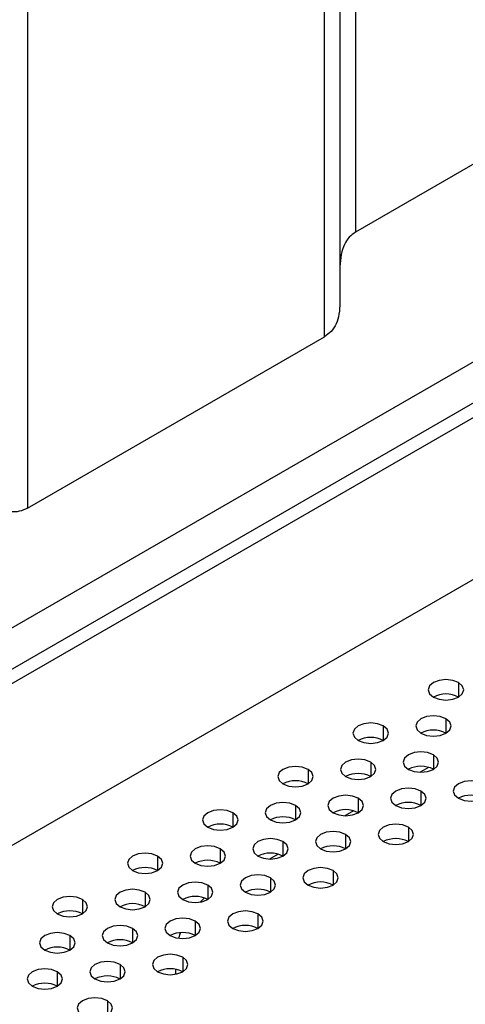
# Model space of a CAD drawing. Header units: millimetres. Extents: x 0 to 1118, y 0 to 864.
# Tile 297 of 304: x 1020 to 1024, y 694 to 703. Entities that reach past the tile are written whole.
import ezdxf

# ---------------------------------------------------------------- set-up
doc = ezdxf.new("R2010")
doc.units = ezdxf.units.MM

msp = doc.modelspace()

# ---------------------------------------------------------------- linework, layer by layer
at = {"color": 7, "linetype": 'Continuous', "lineweight": 25}
for p, q in [((1019.9572, 717.1083), (1019.9572, 698.2326)), ((1022.8951, 716.7891), (1022.8951, 700.1677)), ((1037.8426, 709.3741), (1023.0416, 700.8296)), ((1000.0472, 685.3099), (1032.6655, 704.1401)), ((1000.0472, 685.1738), (1032.7834, 704.072)), ((1033.0191, 702.6839), (1006.2258, 687.2165)), ((1019.9572, 698.2326), (1022.7487, 699.8441)), ((1023.7284, 695.7936), (1023.6476, 695.747)), ((1023.0213, 695.3854), (1022.9405, 695.3388)), ((1022.3142, 694.9772), (1022.2334, 694.9306)), ((1021.5796, 694.5259), (1021.6208, 694.5647)), ((1021.3531, 693.8485), (1021.3531, 693.8921))]:
    msp.add_line(p, q, dxfattribs=at)
at = {"color": 8, "linetype": 'Continuous', "lineweight": 25}
for p, q in [((1022.7487, 699.8441), (1022.7487, 716.7901)), ((1023.0416, 716.7933), (1023.0416, 700.8296)), ((1000.0472, 685.6968), (1037.7794, 707.4791)), ((1024.0093, 696.5915), (1024.0093, 696.4554)), ((1023.8915, 696.2513), (1023.8915, 696.1152)), ((1023.3022, 696.1833), (1023.3022, 696.0472)), ((1023.7736, 695.9111), (1023.7736, 695.775)), ((1023.1844, 695.8431), (1023.1844, 695.707)), ((1022.5951, 695.775), (1022.5951, 695.639)), ((1023.6558, 695.5709), (1023.6558, 695.4349)), ((1023.0665, 695.5029), (1023.0665, 695.3668)), ((1021.888, 695.3668), (1021.888, 695.2308)), ((1022.4773, 695.4349), (1022.4773, 695.2988)), ((1023.5379, 695.2308), (1023.5379, 695.0947)), ((1022.3594, 695.0947), (1022.3594, 694.9586)), ((1022.9487, 695.1627), (1022.9487, 695.0267)), ((1021.7702, 695.0267), (1021.7702, 694.8906)), ((1021.1809, 694.9586), (1021.1809, 694.8226)), ((1022.8308, 694.8226), (1022.8308, 694.6865)), ((1022.2416, 694.7545), (1022.2416, 694.6185)), ((1021.0631, 694.6185), (1021.0631, 694.4824)), ((1021.6523, 694.6865), (1021.6523, 694.5504)), ((1020.4738, 694.5504), (1020.4738, 694.4144)), ((1021.5345, 694.3463), (1021.5345, 694.2103)), ((1022.1237, 694.4144), (1022.1237, 694.2783)), ((1020.9452, 694.2783), (1020.9452, 694.1422)), ((1020.356, 694.2103), (1020.356, 694.0742)), ((1021.4166, 694.0062), (1021.4166, 693.8701)), ((1020.2381, 693.8701), (1020.2381, 693.734)), ((1020.8274, 693.9381), (1020.8274, 693.8021)), ((1020.7095, 693.598), (1020.7095, 693.4619))]:
    msp.add_line(p, q, dxfattribs=at)
at = {"color": 7, "linetype": 'Continuous', "lineweight": 25, "flags": 128}
for points in [[(1024.0093, 696.5915), (1023.9553, 696.6123), (1023.8915, 696.6196), (1023.8277, 696.6123), (1023.7736, 696.5915), (1023.7375, 696.5602), (1023.7248, 696.5234), (1023.7375, 696.4866), (1023.7736, 696.4554)], [(1023.7736, 696.4554), (1023.8277, 696.4345), (1023.8915, 696.4272), (1023.9553, 696.4345), (1024.0093, 696.4554), (1024.0455, 696.4866), (1024.0582, 696.5234), (1024.0455, 696.5602), (1024.0093, 696.5915)], [(1023.8915, 696.2513), (1023.8374, 696.2721), (1023.7736, 696.2795), (1023.7099, 696.2721), (1023.6558, 696.2513), (1023.6197, 696.2201), (1023.607, 696.1833), (1023.6197, 696.1464), (1023.6558, 696.1152)], [(1023.3022, 696.1833), (1023.2482, 696.2041), (1023.1844, 696.2114), (1023.1206, 696.2041), (1023.0665, 696.1833), (1023.0304, 696.152), (1023.0177, 696.1152), (1023.0304, 696.0784), (1023.0665, 696.0472)], [(1023.6558, 696.1152), (1023.7099, 696.0944), (1023.7736, 696.087), (1023.8374, 696.0944), (1023.8915, 696.1152), (1023.9276, 696.1464), (1023.9403, 696.1833), (1023.9276, 696.2201), (1023.8915, 696.2513)], [(1023.0665, 696.0472), (1023.1206, 696.0263), (1023.1844, 696.019), (1023.2482, 696.0263), (1023.3022, 696.0472), (1023.3384, 696.0784), (1023.351, 696.1152), (1023.3384, 696.152), (1023.3022, 696.1833)], [(1023.7736, 695.9111), (1023.7196, 695.932), (1023.6558, 695.9393), (1023.592, 695.932), (1023.5379, 695.9111), (1023.5018, 695.8799), (1023.4891, 695.8431), (1023.5018, 695.8063), (1023.5379, 695.775)], [(1023.5379, 695.775), (1023.592, 695.7542), (1023.6558, 695.7469), (1023.7196, 695.7542), (1023.7736, 695.775), (1023.8098, 695.8063), (1023.8225, 695.8431), (1023.8098, 695.8799), (1023.7736, 695.9111)], [(1023.1844, 695.8431), (1023.1303, 695.8639), (1023.0665, 695.8713), (1023.0028, 695.8639), (1022.9487, 695.8431), (1022.9126, 695.8119), (1022.8999, 695.775), (1022.9126, 695.7382), (1022.9487, 695.707)], [(1022.9487, 695.707), (1023.0028, 695.6862), (1023.0665, 695.6788), (1023.1303, 695.6862), (1023.1844, 695.707), (1023.2205, 695.7382), (1023.2332, 695.775), (1023.2205, 695.8119), (1023.1844, 695.8431)], [(1022.5951, 695.775), (1022.5411, 695.7959), (1022.4773, 695.8032), (1022.4135, 695.7959), (1022.3594, 695.775), (1022.3233, 695.7438), (1022.3106, 695.707), (1022.3233, 695.6702), (1022.3594, 695.639)], [(1022.3594, 695.639), (1022.4135, 695.6181), (1022.4773, 695.6108), (1022.5411, 695.6181), (1022.5951, 695.639), (1022.6313, 695.6702), (1022.6439, 695.707), (1022.6313, 695.7438), (1022.5951, 695.775)], [(1024.245, 695.639), (1024.191, 695.6598), (1024.1272, 695.6672), (1024.0634, 695.6598), (1024.0093, 695.639), (1023.9732, 695.6078), (1023.9605, 695.5709), (1023.9732, 695.5341), (1024.0093, 695.5029)], [(1024.0093, 695.5029), (1024.0634, 695.4821), (1024.1272, 695.4747), (1024.191, 695.4821), (1024.245, 695.5029), (1024.2812, 695.5341), (1024.2939, 695.5709), (1024.2812, 695.6078), (1024.245, 695.639)], [(1023.6558, 695.5709), (1023.6017, 695.5918), (1023.5379, 695.5991), (1023.4742, 695.5918), (1023.4201, 695.5709), (1023.384, 695.5397), (1023.3713, 695.5029), (1023.384, 695.4661), (1023.4201, 695.4349)], [(1023.4201, 695.4349), (1023.4742, 695.414), (1023.5379, 695.4067), (1023.6017, 695.414), (1023.6558, 695.4349), (1023.6919, 695.4661), (1023.7046, 695.5029), (1023.6919, 695.5397), (1023.6558, 695.5709)], [(1022.4773, 695.4349), (1022.4232, 695.4557), (1022.3594, 695.4631), (1022.2956, 695.4557), (1022.2416, 695.4349), (1022.2054, 695.4037), (1022.1928, 695.3668), (1022.2054, 695.33), (1022.2416, 695.2988)], [(1023.0665, 695.5029), (1023.0125, 695.5238), (1022.9487, 695.5311), (1022.8849, 695.5238), (1022.8308, 695.5029), (1022.7947, 695.4717), (1022.782, 695.4349), (1022.7947, 695.3981), (1022.8308, 695.3668)], [(1022.8308, 695.3668), (1022.8849, 695.346), (1022.9487, 695.3387), (1023.0125, 695.346), (1023.0665, 695.3668), (1023.1027, 695.3981), (1023.1153, 695.4349), (1023.1027, 695.4717), (1023.0665, 695.5029)], [(1021.888, 695.3668), (1021.8339, 695.3877), (1021.7702, 695.395), (1021.7064, 695.3877), (1021.6523, 695.3668), (1021.6162, 695.3356), (1021.6035, 695.2988), (1021.6162, 695.262), (1021.6523, 695.2308)], [(1021.6523, 695.2308), (1021.7064, 695.2099), (1021.7702, 695.2026), (1021.8339, 695.2099), (1021.888, 695.2308), (1021.9241, 695.262), (1021.9368, 695.2988), (1021.9241, 695.3356), (1021.888, 695.3668)], [(1022.2416, 695.2988), (1022.2956, 695.278), (1022.3594, 695.2706), (1022.4232, 695.278), (1022.4773, 695.2988), (1022.5134, 695.33), (1022.5261, 695.3668), (1022.5134, 695.4037), (1022.4773, 695.4349)], [(1022.9487, 695.1627), (1022.8946, 695.1836), (1022.8308, 695.1909), (1022.767, 695.1836), (1022.713, 695.1627), (1022.6768, 695.1315), (1022.6642, 695.0947), (1022.6768, 695.0579), (1022.713, 695.0267)], [(1023.5379, 695.2308), (1023.4839, 695.2516), (1023.4201, 695.259), (1023.3563, 695.2516), (1023.3022, 695.2308), (1023.2661, 695.1996), (1023.2534, 695.1627), (1023.2661, 695.1259), (1023.3022, 695.0947)], [(1023.3022, 695.0947), (1023.3563, 695.0739), (1023.4201, 695.0665), (1023.4839, 695.0739), (1023.5379, 695.0947), (1023.5741, 695.1259), (1023.5868, 695.1627), (1023.5741, 695.1996), (1023.5379, 695.2308)], [(1022.3594, 695.0947), (1022.3054, 695.1156), (1022.2416, 695.1229), (1022.1778, 695.1156), (1022.1237, 695.0947), (1022.0876, 695.0635), (1022.0749, 695.0267), (1022.0876, 694.9899), (1022.1237, 694.9586)], [(1022.1237, 694.9586), (1022.1778, 694.9378), (1022.2416, 694.9305), (1022.3054, 694.9378), (1022.3594, 694.9586), (1022.3956, 694.9899), (1022.4082, 695.0267), (1022.3956, 695.0635), (1022.3594, 695.0947)], [(1022.713, 695.0267), (1022.767, 695.0058), (1022.8308, 694.9985), (1022.8946, 695.0058), (1022.9487, 695.0267), (1022.9848, 695.0579), (1022.9975, 695.0947), (1022.9848, 695.1315), (1022.9487, 695.1627)], [(1021.1809, 694.9586), (1021.1268, 694.9795), (1021.0631, 694.9868), (1020.9993, 694.9795), (1020.9452, 694.9586), (1020.9091, 694.9274), (1020.8964, 694.8906), (1020.9091, 694.8538), (1020.9452, 694.8226)], [(1021.7702, 695.0267), (1021.7161, 695.0475), (1021.6523, 695.0549), (1021.5885, 695.0475), (1021.5345, 695.0267), (1021.4983, 694.9955), (1021.4857, 694.9586), (1021.4983, 694.9218), (1021.5345, 694.8906)], [(1021.5345, 694.8906), (1021.5885, 694.8698), (1021.6523, 694.8624), (1021.7161, 694.8698), (1021.7702, 694.8906), (1021.8063, 694.9218), (1021.819, 694.9586), (1021.8063, 694.9955), (1021.7702, 695.0267)], [(1020.9452, 694.8226), (1020.9993, 694.8017), (1021.0631, 694.7944), (1021.1268, 694.8017), (1021.1809, 694.8226), (1021.217, 694.8538), (1021.2297, 694.8906), (1021.217, 694.9274), (1021.1809, 694.9586)], [(1022.8308, 694.8226), (1022.7768, 694.8434), (1022.713, 694.8508), (1022.6492, 694.8434), (1022.5951, 694.8226), (1022.559, 694.7914), (1022.5463, 694.7545), (1022.559, 694.7177), (1022.5951, 694.6865)], [(1022.5951, 694.6865), (1022.6492, 694.6656), (1022.713, 694.6583), (1022.7768, 694.6656), (1022.8308, 694.6865), (1022.867, 694.7177), (1022.8796, 694.7545), (1022.867, 694.7914), (1022.8308, 694.8226)], [(1021.6523, 694.6865), (1021.5982, 694.7074), (1021.5345, 694.7147), (1021.4707, 694.7074), (1021.4166, 694.6865), (1021.3805, 694.6553), (1021.3678, 694.6185), (1021.3805, 694.5817), (1021.4166, 694.5504)], [(1022.2416, 694.7545), (1022.1875, 694.7754), (1022.1237, 694.7827), (1022.0599, 694.7754), (1022.0059, 694.7545), (1021.9697, 694.7233), (1021.9571, 694.6865), (1021.9697, 694.6497), (1022.0059, 694.6185)], [(1022.0059, 694.6185), (1022.0599, 694.5976), (1022.1237, 694.5903), (1022.1875, 694.5976), (1022.2416, 694.6185), (1022.2777, 694.6497), (1022.2904, 694.6865), (1022.2777, 694.7233), (1022.2416, 694.7545)], [(1021.0631, 694.6185), (1021.009, 694.6393), (1020.9452, 694.6467), (1020.8814, 694.6393), (1020.8274, 694.6185), (1020.7912, 694.5873), (1020.7785, 694.5504), (1020.7912, 694.5136), (1020.8274, 694.4824)], [(1020.8274, 694.4824), (1020.8814, 694.4615), (1020.9452, 694.4542), (1021.009, 694.4615), (1021.0631, 694.4824), (1021.0992, 694.5136), (1021.1119, 694.5504), (1021.0992, 694.5873), (1021.0631, 694.6185)], [(1021.4166, 694.5504), (1021.4707, 694.5296), (1021.5345, 694.5223), (1021.5982, 694.5296), (1021.6523, 694.5504), (1021.6884, 694.5817), (1021.7011, 694.6185), (1021.6884, 694.6553), (1021.6523, 694.6865)], [(1020.4738, 694.5504), (1020.4197, 694.5713), (1020.356, 694.5786), (1020.2922, 694.5713), (1020.2381, 694.5504), (1020.202, 694.5192), (1020.1893, 694.4824), (1020.202, 694.4456), (1020.2381, 694.4144)], [(1020.2381, 694.4144), (1020.2922, 694.3935), (1020.356, 694.3862), (1020.4197, 694.3935), (1020.4738, 694.4144), (1020.5099, 694.4456), (1020.5226, 694.4824), (1020.5099, 694.5192), (1020.4738, 694.5504)], [(1022.1237, 694.4144), (1022.0697, 694.4352), (1022.0059, 694.4426), (1021.9421, 694.4352), (1021.888, 694.4144), (1021.8519, 694.3832), (1021.8392, 694.3463), (1021.8519, 694.3095), (1021.888, 694.2783)], [(1021.5345, 694.3463), (1021.4804, 694.3672), (1021.4166, 694.3745), (1021.3528, 694.3672), (1021.2988, 694.3463), (1021.2626, 694.3151), (1021.2499, 694.2783), (1021.2626, 694.2415), (1021.2988, 694.2103)], [(1021.2988, 694.2103), (1021.3528, 694.1894), (1021.4166, 694.1821), (1021.4804, 694.1894), (1021.5345, 694.2103), (1021.5706, 694.2415), (1021.5833, 694.2783), (1021.5706, 694.3151), (1021.5345, 694.3463)], [(1021.888, 694.2783), (1021.9421, 694.2574), (1022.0059, 694.2501), (1022.0697, 694.2574), (1022.1237, 694.2783), (1022.1599, 694.3095), (1022.1725, 694.3463), (1022.1599, 694.3832), (1022.1237, 694.4144)], [(1020.9452, 694.2783), (1020.8911, 694.2992), (1020.8274, 694.3065), (1020.7636, 694.2992), (1020.7095, 694.2783), (1020.6734, 694.2471), (1020.6607, 694.2103), (1020.6734, 694.1734), (1020.7095, 694.1422)], [(1020.7095, 694.1422), (1020.7636, 694.1214), (1020.8274, 694.1141), (1020.8911, 694.1214), (1020.9452, 694.1422), (1020.9813, 694.1734), (1020.994, 694.2103), (1020.9813, 694.2471), (1020.9452, 694.2783)], [(1020.356, 694.2103), (1020.3019, 694.2311), (1020.2381, 694.2384), (1020.1743, 694.2311), (1020.1203, 694.2103), (1020.0841, 694.1791), (1020.0714, 694.1422), (1020.0841, 694.1054), (1020.1203, 694.0742)], [(1020.1203, 694.0742), (1020.1743, 694.0533), (1020.2381, 694.046), (1020.3019, 694.0533), (1020.356, 694.0742), (1020.3921, 694.1054), (1020.4048, 694.1422), (1020.3921, 694.1791), (1020.356, 694.2103)], [(1021.3796, 694.1845), (1021.38, 694.1859), (1021.3975, 694.2378)], [(1020.8274, 693.9381), (1020.7733, 693.959), (1020.7095, 693.9663), (1020.6457, 693.959), (1020.5917, 693.9381), (1020.5555, 693.9069), (1020.5428, 693.8701), (1020.5555, 693.8333), (1020.5917, 693.8021)], [(1021.4166, 694.0062), (1021.3625, 694.027), (1021.2988, 694.0343), (1021.235, 694.027), (1021.1809, 694.0062), (1021.1448, 693.975), (1021.1321, 693.9381), (1021.1448, 693.9013), (1021.1809, 693.8701)], [(1021.1809, 693.8701), (1021.235, 693.8492), (1021.2988, 693.8419), (1021.3625, 693.8492), (1021.4166, 693.8701), (1021.4527, 693.9013), (1021.4654, 693.9381), (1021.4527, 693.975), (1021.4166, 694.0062)], [(1020.2381, 693.8701), (1020.184, 693.891), (1020.1203, 693.8983), (1020.0565, 693.891), (1020.0024, 693.8701), (1019.9663, 693.8389), (1019.9536, 693.8021), (1019.9663, 693.7652), (1020.0024, 693.734)], [(1020.0024, 693.734), (1020.0565, 693.7132), (1020.1203, 693.7058), (1020.184, 693.7132), (1020.2381, 693.734), (1020.2742, 693.7652), (1020.2869, 693.8021), (1020.2742, 693.8389), (1020.2381, 693.8701)], [(1020.5917, 693.8021), (1020.6457, 693.7812), (1020.7095, 693.7739), (1020.7733, 693.7812), (1020.8274, 693.8021), (1020.8635, 693.8333), (1020.8762, 693.8701), (1020.8635, 693.9069), (1020.8274, 693.9381)], [(1020.7095, 693.598), (1020.6554, 693.6188), (1020.5917, 693.6261), (1020.5279, 693.6188), (1020.4738, 693.598), (1020.4377, 693.5667), (1020.425, 693.5299), (1020.4377, 693.4931), (1020.4738, 693.4619)], [(1020.4738, 693.4619), (1020.5279, 693.441), (1020.5917, 693.4337), (1020.6554, 693.441), (1020.7095, 693.4619), (1020.7456, 693.4931), (1020.7583, 693.5299), (1020.7456, 693.5667), (1020.7095, 693.598)]]:
    msp.add_lwpolyline(points, dxfattribs=at)
at = {"color": 7, "linetype": 'Continuous', "lineweight": 25}
for centre in [(1023.8915, 696.2279), (1023.7736, 695.8877), (1023.1844, 695.8197), (1023.0665, 695.4795), (1023.6558, 695.5476), (1022.4773, 695.4115), (1023.5379, 695.2074), (1024.1272, 695.2754), (1022.9487, 695.1394), (1021.7702, 695.0033), (1022.3594, 695.0713), (1023.4201, 694.8672), (1022.2416, 694.7312), (1022.8308, 694.7992), (1021.6523, 694.6631), (1021.0631, 694.5951), (1022.713, 694.459), (1022.1237, 694.391), (1021.5345, 694.323), (1020.356, 694.1869), (1020.9452, 694.2549), (1022.0059, 694.0508), (1020.8274, 693.9148), (1021.4166, 693.9828), (1020.2381, 693.8467), (1021.2988, 693.6426), (1020.7095, 693.5746), (1020.1203, 693.5066)]:
    msp.add_arc(centre, 0.2562, 62.61002, 117.3846, dxfattribs=at)
for points, knots in [([(1023.0416, 700.8296), (1023.021, 700.815), (1022.9784, 700.7848), (1022.9325, 700.7118), (1022.9008, 700.6181), (1022.8971, 700.5449), (1022.8951, 700.5059)], [0, 0, 0, 0, 0.21662, 0.448724, 0.706512, 1, 1, 1, 1]), ([(1022.8951, 700.1677), (1022.8936, 700.1306), (1022.8908, 700.0601), (1022.8626, 699.9669), (1022.8164, 699.8915), (1022.7713, 699.8599), (1022.7487, 699.8441)], [0, 0, 0, 0, 0.279112, 0.529114, 0.763884, 1, 1, 1, 1]), ([(1019.9572, 698.2326), (1019.9322, 698.2209), (1019.8824, 698.1977), (1019.7939, 698.1954), (1019.6991, 698.2176), (1019.6367, 698.2503), (1019.6037, 698.2676)], [0, 0, 0, 0, 0.236116, 0.470886, 0.720888, 1, 1, 1, 1])]:
    msp.add_open_spline(points, degree=3, knots=knots, dxfattribs=at)

doc.saveas('drawing.dxf')
